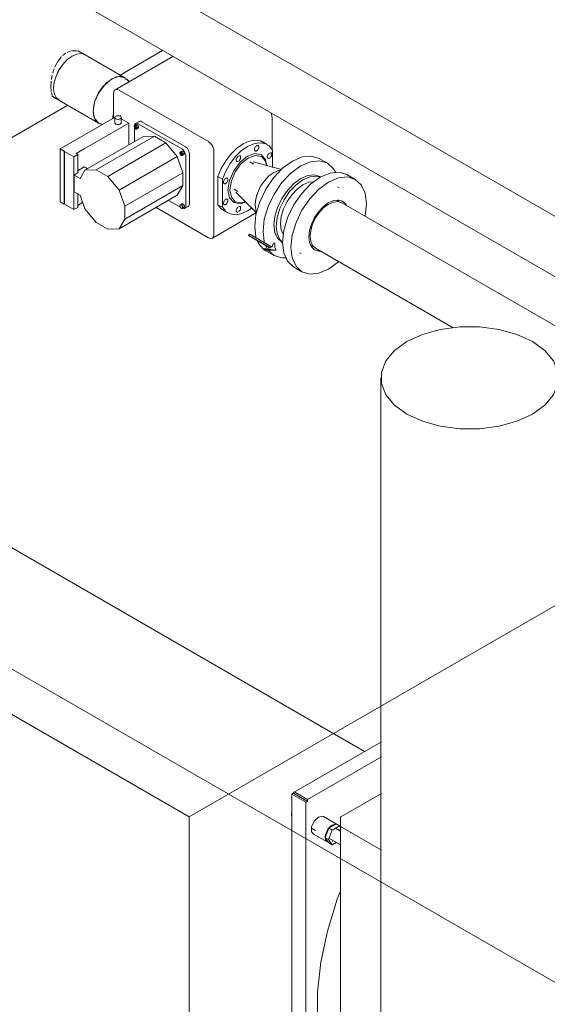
# Model space of a CAD drawing. Header units: metres. Extents: x -54598 to 1827199, y -329446 to -256744.
# Tile 385 of 474: x 225827 to 227163, y -303291 to -300796. Entities that reach past the tile are written whole.
import ezdxf

# ---------------------------------------------------------------- set-up
doc = ezdxf.new("R2010")
doc.units = ezdxf.units.M
for name, color, linetype, lineweight in [('A-WALL', 113, 'Continuous', 20), ('G-ANNO-SYMB', 7, 'Continuous', 9), ('M-EQPM', 7, 'Continuous', 20), ('M-HVAC-DUCT', 70, 'Continuous', 20), ('P-PIPE', 7, 'Continuous', 20)]:
    doc.layers.add(name, color=color, linetype=linetype, lineweight=lineweight)
doc.styles.add('ISO_1.0', font='isocpeur.ttf')

# ---------------------------------------------------------------- blocks, each defined once
blk = doc.blocks.new('PREXTHERM RSW 1250 - PREXTHERM RSW 1250-733596-AKS44')
at = {"layer": 'M-EQPM'}
for p, q in [((-12858.3, -12379.9), (-13079.5, -12507.6)), ((-12858.3, -12418.3), (-13045.2, -12526.2)), ((-13084.8, -12513.2), (-13080.5, -12510.7)), ((-13049.4, -12533.6), (-13084.8, -12513.2)), ((-13084.8, -12513.2), (-13084.8, -13376)), ((-13080.5, -12510.7), (-13080.5, -12509.9)), ((-13080.5, -12510.7), (-13045.2, -12531.1)), ((-13077, -12507.8), (-13045.2, -12526.2)), ((-12961, -12570.4), (-12858.3, -12511.1)), ((-13045.2, -12531.1), (-13049.4, -12533.6)), ((-13049.4, -13355.6), (-13049.4, -12533.6)), ((-13045.2, -12526.2), (-13045.2, -12531.1)), ((-13085.4, -12560.1), (-13085.8, -12563.6)), ((-13085.8, -12563.6), (-13085.8, -12564.8)), ((-12970.2, -12589.9), (-13004.9, -12569.9)), ((-12961.5, -12594.6), (-12961.5, -12571.4)), ((-13034.9, -12599.3), (-13025.1, -12604.9)), ((-13001, -12623.2), (-12991.6, -12599)), ((-12991.6, -12599), (-12972.9, -12588.2)), ((-12991.6, -12599), (-12983.2, -12603.9)), ((-12982.9, -12591.1), (-12990.7, -12597.7)), ((-12982.3, -12592.3), (-12986, -12595.1)), ((-12964.4, -12593.1), (-12983.2, -12603.9)), ((-12975.1, -12588.7), (-12982.9, -12591.1)), ((-12978.5, -12590.7), (-12982.3, -12592.3)), ((-12961.5, -12607), (-12974.7, -12599.3)), ((-12972.9, -12588.2), (-12964.4, -12593.1)), ((-12961.5, -12597.1), (-12964.4, -12593.1)), ((-12961.5, -13393.7), (-12961.5, -12595.9)), ((-12961.4, -12595), (-12858.3, -12654.5)), ((-13030.4, -12614), (-12995.7, -12634)), ((-12999.4, -12625.5), (-13001, -12623.2)), ((-13001, -12623.2), (-12992.5, -12628.1)), ((-12983.2, -12603.9), (-12992.5, -12628.1)), ((-12989.8, -12625.4), (-12961.5, -12641.7)), ((-12964.9, -12602.3), (-12964.9, -12601.6)), ((-12936.1, -12609.3), (-12936.1, -12610.6)), ((-12933, -12612.4), (-12933, -12611.1)), ((-12932.7, -12611.2), (-12932.7, -12612.5)), ((-12927.8, -12614.1), (-12927.8, -12615.4)), ((-12991.6, -12636.6), (-12998.8, -12626.4)), ((-12992.5, -12628.1), (-12983.2, -12641.5)), ((-12991.6, -12636.6), (-12983.2, -12641.5)), ((-12983.2, -12641.5), (-12972.5, -12635.3)), ((-12982.9, -12632.8), (-12982.3, -12632.4))]:
    blk.add_line(p, q, dxfattribs=at)
for points in [[(-13080.5, -12509.9, 0), (-13080.4, -12508.9, 0), (-13080.1, -12508.1, 0), (-13079.5, -12507.6, 0), (-13078.8, -12507.4, 0), (-13077.9, -12507.5, 0), (-13077, -12507.8, 0)], [(-13085.5, -12561.3, 0), (-13085.8, -12564.8, 0), (-13085.5, -12567.8, 0)], [(-13017.6, -12571.1, 0), (-13028.2, -12581.2, 0), (-13034.8, -12595.4, 0), (-13034.8, -12608.3, 0), (-13028.2, -12614.9, 0)], [(-13004.9, -12569.9, 0), (-13007, -12569, 0), (-13017.6, -12571.1, 0)], [(-12961.5, -12571.4, 0), (-12961.5, -12571.2, 0), (-12961.5, -12571, 0), (-12961.4, -12570.9, 0), (-12961.3, -12570.7, 0), (-12961.1, -12570.5, 0), (-12961, -12570.4, 0)], [(-12992.1, -12599.3, 0), (-12993.5, -12601.2, 0), (-13000.1, -12615.4, 0), (-13000.9, -12621.2, 0)], [(-12961.4, -12595, 0), (-12961.5, -12594.9, 0), (-12961.5, -12594.8, 0), (-12961.5, -12594.6, 0)], [(-12961.5, -12595.9, 0), (-12961.5, -12595.7, 0), (-12961.5, -12595.5, 0), (-12961.4, -12595.3, 0), (-12961.3, -12595.2, 0), (-12961.1, -12595, 0)], [(-13000.7, -12625.5, 0), (-13000.1, -12628.3, 0), (-12993.5, -12634.9, 0)], [(-12995.3, -12606.9, 0), (-12998.8, -12615.7, 0), (-12999.1, -12617.4, 0)], [(-12999.1, -12626.8, 0), (-12998.8, -12628.1, 0), (-12995.3, -12633, 0)], [(-12962.2, -13276.1, 0), (-12970, -13264, 0), (-12994.8, -13212.4, 0), (-13011.6, -13152.9, 0), (-13020.1, -13086.5, 0), (-13020.1, -13014.7, 0), (-13011.6, -12938.6, 0), (-12994.8, -12859.7, 0), (-12970, -12779.4, 0), (-12962.2, -12758.4, 0)]]:
    blk.add_polyline3d(points, dxfattribs=at)
blk = doc.blocks.new('TOP S - TOP-S 80_20 DM PN10_400-706277-AKS44')
at = {"layer": 'M-EQPM'}
for p, q in [((-13386.2, -10643.3), (-13532.5, -10727.7)), ((-13296.2, -10859.3), (-13522.5, -10728.7)), ((-13536.6, -10736.9), (-13536.6, -10799.7)), ((-13532.7, -10797.5), (-13671.7, -10877.7)), ((-13538, -10794.4), (-13536.8, -10790.9)), ((-13538, -10800.5), (-13538, -10794.4)), ((-13538, -10794.4), (-13536.6, -10795.2)), ((-13533, -10798.2), (-13533, -10811.3)), ((-13518.6, -10793.1), (-13519.1, -10794.4)), ((-13497.7, -10812.4), (-13517.1, -10801.2)), ((-13517, -10811.3), (-13517, -10798.2)), ((-13135, -10798.9), (-13135, -10879.1)), ((-13610.6, -10877.5), (-13497.7, -10812.4)), ((-13497.7, -10812.4), (-13497.7, -10867.5)), ((-13483.6, -10819.7), (-13483.6, -10859.4)), ((-13479, -10816.2), (-13483.3, -10818.7)), ((-13482.6, -10823.1), (-13482.5, -10820.8)), ((-13478.7, -10820.9), (-13482.6, -10823.1)), ((-13480.8, -10825.3), (-13482.6, -10823.1)), ((-13482.5, -10820.8), (-13478.3, -10818.3)), ((-13482.5, -10820.8), (-13480.7, -10820.7)), ((-13480.8, -10825.3), (-13477.5, -10823.4)), ((-13479, -10825.2), (-13480.8, -10825.3)), ((-13471.5, -10808), (-13480.7, -10813.3)), ((-13480.7, -10820.7), (-13479.5, -10820)), ((-13480.7, -10820.7), (-13479, -10822.9)), ((-13479, -10825.2), (-13474.8, -10822.8)), ((-13479, -10822.9), (-13479, -10825.2)), ((-13478.3, -10827.3), (-13474, -10824.9)), ((-13363.4, -10877.7), (-13473.7, -10814)), ((-13464.5, -10808.7), (-13354.2, -10872.4)), ((-13609, -10931.8), (-13461.9, -10846.9)), ((-13580.2, -10930.5), (-13433.1, -10845.6)), ((-13461.9, -10846.9), (-13433.1, -10845.6)), ((-13433.1, -10845.6), (-13403.9, -10862.5)), ((-13671.7, -10877.7), (-13661.3, -10883.7)), ((-13671.7, -10877.7), (-13671.7, -11011.6)), ((-13631.4, -10889.5), (-13610.6, -10877.5)), ((-13551, -10947.4), (-13403.9, -10862.5)), ((-13403.9, -10862.5), (-13375.2, -10896.9)), ((-13147.2, -10866.6), (-13158.5, -10860.1)), ((-13661.3, -10883.7), (-13660.6, -10883.3)), ((-13661.3, -10883.7), (-13661.3, -11017.6)), ((-13660.6, -10883.3), (-13659.9, -10883.7)), ((-13659.9, -10883.7), (-13660.6, -10884.1)), ((-13660.6, -10884.1), (-13637.2, -10897.6)), ((-13660.6, -10884.1), (-13660.6, -11018)), ((-13637.2, -10897.6), (-13627.3, -10891.9)), ((-13637.2, -10897.6), (-13637.2, -11031.5)), ((-13627.3, -10891.9), (-13631.4, -10889.5)), ((-13627.3, -10891.9), (-13627.3, -10937.8)), ((-13522.2, -10981.9), (-13375.2, -10896.9)), ((-13375.2, -10896.9), (-13360.6, -10938.3)), ((-13363.1, -10883.2), (-13367.3, -10885.6)), ((-13366.6, -10887.8), (-13362.3, -10885.3)), ((-13366.6, -10887.8), (-13364.8, -10887.6)), ((-13366.5, -10890.2), (-13366.6, -10887.8)), ((-13366.5, -10890.2), (-13362.7, -10888)), ((-13364.7, -10892.3), (-13366.5, -10890.2)), ((-13364.8, -10887.6), (-13363.6, -10886.8)), ((-13364.8, -10887.6), (-13363.1, -10889.7)), ((-13364.7, -10892.3), (-13361.5, -10890.5)), ((-13363, -10892.1), (-13364.7, -10892.3)), ((-13363.1, -10889.7), (-13363, -10892.1)), ((-13358.8, -10889.7), (-13363, -10892.1)), ((-13362.3, -10894.3), (-13358.1, -10891.8)), ((-13353.5, -11022.2), (-13353.5, -10894.9)), ((-13344.3, -10889.5), (-13344.3, -11016.9)), ((-13282.1, -11094.5), (-13282.1, -10883.8)), ((-13133.6, -10924.7), (-13133.6, -10880.9)), ((-13610.6, -10923.4), (-13627.3, -10933)), ((-13602.5, -10928), (-13610.6, -10923.4)), ((-13181.5, -10916.1), (-13191, -10910.6)), ((-13625.8, -10937.8), (-13636.5, -10943.9)), ((-13636.5, -10943.9), (-13621.4, -10952.6)), ((-13636.5, -10943.9), (-13636.5, -10986.1)), ((-13627.3, -10937), (-13625.8, -10937.8)), ((-13609, -10931.8), (-13621.4, -10952.6)), ((-13580.2, -10930.5), (-13609, -10931.8)), ((-13551, -10947.4), (-13580.2, -10930.5)), ((-13522.2, -10981.9), (-13551, -10947.4)), ((-13360.6, -10938.3), (-13507.6, -11023.2)), ((-13360.6, -10938.3), (-13360.6, -10970.6)), ((-13272.2, -11019), (-13272.2, -10947.9)), ((-13272.2, -10947.9), (-13260.9, -10954.4)), ((-13507.6, -11055.5), (-13360.6, -10970.6)), ((-13360.6, -10970.6), (-13375.2, -10995.1)), ((-13260.9, -10954.4), (-13260.9, -11025.6)), ((-13621.4, -10994.8), (-13636.5, -10986.1)), ((-13627.3, -10991.4), (-13627.3, -11025.8)), ((-13621.4, -10994.8), (-13609, -11029.9)), ((-13507.6, -11023.2), (-13522.2, -10981.9)), ((-13522.2, -11080), (-13375.2, -10995.1)), ((-13231, -10979.9), (-13221.5, -10985.4)), ((-13661.3, -11017.6), (-13671.7, -11011.6)), ((-13660.6, -11017.2), (-13661.3, -11017.6)), ((-13637.2, -11031.5), (-13660.6, -11018)), ((-13627.3, -11025.8), (-13637.2, -11031.5)), ((-13614.7, -11013.8), (-13627.3, -11021.1)), ((-13507.6, -11055.5), (-13507.6, -11023.2)), ((-13428.8, -11026.1), (-13296.2, -11102.7)), ((-13397.7, -11008.1), (-13366.5, -11026.1)), ((-13363.1, -11017.1), (-13367.3, -11019.5)), ((-13364, -11020.5), (-13364.1, -11019.4)), ((-13362.3, -11028.2), (-13358.1, -11025.7)), ((-13356.4, -11028.6), (-13347.2, -11023.3)), ((-13260.9, -11025.6), (-13272.2, -11019)), ((-13197.2, -11034.9), (-13185.8, -11027.2)), ((-13609, -11029.9), (-13580.2, -11064.4)), ((-13286.2, -11103.6), (-13174.6, -11039.2)), ((-13258.5, -11033.3), (-13247.2, -11039.8)), ((-13580.2, -11064.4), (-13551, -11081.3)), ((-13522.2, -11080), (-13507.6, -11055.5)), ((-13551, -11081.3), (-13522.2, -11080))]:
    blk.add_line(p, q, dxfattribs=at)
for points in [[(-13522.5, -10728.7, 0), (-13526.1, -10727.1, 0), (-13529.6, -10726.8, 0), (-13532.5, -10727.7, 0), (-13534.7, -10729.8, 0), (-13536.1, -10732.9, 0), (-13536.6, -10736.9, 0)], [(-13519.4, -10795, 0), (-13521, -10794.2, 0), (-13523, -10793.8, 0), (-13525, -10793.6, 0), (-13527.1, -10793.8, 0), (-13529, -10794.2, 0), (-13530.7, -10795, 0), (-13532, -10795.9, 0), (-13532.8, -10797, 0), (-13533, -10798.2, 0), (-13532.8, -10799.4, 0), (-13532, -10800.5, 0), (-13530.7, -10801.5, 0)], [(-13530.7, -10801.5, 0), (-13529, -10802.2, 0), (-13527.1, -10802.7, 0), (-13525, -10802.8, 0), (-13523, -10802.7, 0), (-13521, -10802.2, 0), (-13519.4, -10801.5, 0), (-13518.1, -10800.5, 0), (-13517.3, -10799.4, 0), (-13517, -10798.2, 0), (-13517.3, -10797, 0), (-13518.1, -10795.9, 0), (-13519.4, -10795, 0)], [(-13138.4, -10786.3, 0), (-13136.9, -10789.7, 0), (-13135.5, -10794.4, 0), (-13135, -10798.9, 0)], [(-13530.7, -10814.6, 0), (-13532, -10813.6, 0), (-13532.8, -10812.5, 0), (-13533, -10811.3, 0), (-13532.8, -10810.1, 0)], [(-13517.3, -10810.1, 0), (-13517, -10811.3, 0), (-13517.3, -10812.5, 0), (-13518.1, -10813.6, 0), (-13519.4, -10814.6, 0), (-13521, -10815.3, 0), (-13523, -10815.7, 0), (-13525, -10815.9, 0), (-13527.1, -10815.7, 0), (-13529, -10815.3, 0), (-13530.7, -10814.6, 0)], [(-13477.2, -10825, 0), (-13477.3, -10823.9, 0), (-13477.7, -10822.7, 0), (-13478.3, -10821.6, 0), (-13479, -10820.5, 0), (-13479.8, -10819.6, 0), (-13480.8, -10818.9, 0), (-13481.7, -10818.5, 0), (-13482.5, -10818.4, 0), (-13483.3, -10818.7, 0), (-13483.8, -10819.2, 0), (-13484.2, -10820, 0), (-13484.3, -10821, 0)], [(-13484.3, -10821, 0), (-13484.2, -10822.1, 0), (-13483.8, -10823.3, 0), (-13483.3, -10824.4, 0), (-13482.5, -10825.5, 0), (-13481.7, -10826.4, 0), (-13480.8, -10827.1, 0), (-13479.8, -10827.5, 0), (-13479, -10827.6, 0), (-13478.3, -10827.3, 0), (-13477.7, -10826.8, 0), (-13477.3, -10826, 0), (-13477.2, -10825, 0)], [(-13473.7, -10814, 0), (-13476.3, -10812.9, 0), (-13478.6, -10812.7, 0), (-13480.7, -10813.3, 0), (-13482.3, -10814.8, 0), (-13483.3, -10817, 0), (-13483.6, -10819.7, 0)], [(-13480.1, -10818.5, 0), (-13479.9, -10817.5, 0), (-13479.6, -10816.7, 0), (-13479, -10816.2, 0), (-13478.3, -10816, 0), (-13477.4, -10816.1, 0), (-13476.5, -10816.5, 0), (-13475.6, -10817.1, 0), (-13474.8, -10818, 0), (-13474, -10819.1, 0), (-13473.5, -10820.3, 0), (-13473.1, -10821.5, 0), (-13473, -10822.6, 0)], [(-13473, -10822.6, 0), (-13473.1, -10823.6, 0), (-13473.5, -10824.4, 0), (-13474, -10824.9, 0), (-13474.8, -10825.1, 0), (-13475.6, -10825, 0), (-13476.5, -10824.6, 0), (-13477.4, -10824, 0)], [(-13473.1, -10809.5, 0), (-13471.5, -10808, 0), (-13469.4, -10807.4, 0), (-13467.1, -10807.6, 0), (-13464.5, -10808.7, 0)], [(-13353.5, -10894.9, 0), (-13353.8, -10891.7, 0), (-13354.8, -10888.4, 0), (-13356.4, -10885.1, 0), (-13358.4, -10882.1, 0), (-13360.8, -10879.6, 0), (-13363.4, -10877.7, 0)], [(-13354.2, -10872.4, 0), (-13351.6, -10874.3, 0), (-13349.2, -10876.8, 0), (-13347.2, -10879.8, 0), (-13345.6, -10883.1, 0), (-13344.6, -10886.4, 0), (-13344.3, -10889.5, 0)], [(-13282.1, -10883.8, 0), (-13282.5, -10879.3, 0), (-13284, -10874.6, 0), (-13286.2, -10869.9, 0), (-13289.1, -10865.6, 0), (-13292.5, -10862, 0), (-13296.2, -10859.3, 0)], [(-13272.2, -10947.9, 0), (-13263.7, -10927.6, 0), (-13252.5, -10908.2, 0), (-13239.2, -10890.8, 0), (-13224.2, -10876.2, 0), (-13208.5, -10865.1, 0)], [(-13197.2, -10871.6, 0), (-13212.9, -10882.7, 0), (-13227.9, -10897.3, 0), (-13241.2, -10914.8, 0), (-13252.4, -10934.1, 0), (-13260.9, -10954.4, 0)], [(-13208.5, -10865.1, 0), (-13192.8, -10858, 0), (-13177.9, -10855.4, 0), (-13164.5, -10857.4, 0), (-13153.3, -10863.8, 0)], [(-13133.6, -10880.9, 0), (-13142, -10870.3, 0), (-13153.2, -10863.9, 0), (-13166.6, -10862, 0), (-13181.5, -10864.6, 0), (-13197.2, -10871.6, 0)], [(-13174.2, -10882.4, 0), (-13175.7, -10883, 0), (-13177, -10883.1, 0), (-13178.2, -10882.8, 0), (-13179.1, -10881.9, 0), (-13179.7, -10880.7, 0), (-13179.9, -10879.1, 0), (-13179.7, -10877.3, 0), (-13179.1, -10875.4, 0), (-13178.2, -10873.5, 0), (-13177, -10871.8, 0), (-13175.7, -10870.4, 0), (-13174.2, -10869.3, 0)], [(-13174.2, -10869.3, 0), (-13172.7, -10868.7, 0), (-13171.4, -10868.5, 0), (-13170.2, -10868.9, 0), (-13169.3, -10869.7, 0), (-13168.7, -10871, 0), (-13168.6, -10872.6, 0), (-13168.7, -10874.4, 0), (-13169.3, -10876.3, 0), (-13170.2, -10878.1, 0), (-13171.4, -10879.9, 0), (-13172.7, -10881.3, 0), (-13174.2, -10882.4, 0)], [(-13361.3, -10892, 0), (-13361.4, -10890.9, 0), (-13361.7, -10889.7, 0), (-13362.3, -10888.5, 0), (-13363, -10887.4, 0), (-13363.9, -10886.5, 0), (-13364.8, -10885.9, 0), (-13365.7, -10885.5, 0), (-13366.6, -10885.4, 0), (-13367.3, -10885.6, 0), (-13367.9, -10886.1, 0), (-13368.2, -10886.9, 0), (-13368.3, -10887.9, 0)], [(-13368.3, -10887.9, 0), (-13368.2, -10889, 0), (-13367.9, -10890.2, 0), (-13367.3, -10891.4, 0), (-13366.6, -10892.5, 0), (-13365.7, -10893.4, 0), (-13364.8, -10894, 0), (-13363.9, -10894.4, 0), (-13363, -10894.5, 0), (-13362.3, -10894.3, 0), (-13361.7, -10893.8, 0), (-13361.4, -10893, 0), (-13361.3, -10892, 0)], [(-13364.1, -10885.5, 0), (-13364, -10884.5, 0), (-13363.6, -10883.7, 0), (-13363.1, -10883.2, 0), (-13362.3, -10883, 0), (-13361.5, -10883, 0), (-13360.6, -10883.4, 0), (-13359.6, -10884.1, 0), (-13358.8, -10885, 0), (-13358.1, -10886.1, 0), (-13357.5, -10887.2, 0), (-13357.1, -10888.4, 0), (-13357, -10889.5, 0)], [(-13357, -10889.5, 0), (-13357.1, -10890.5, 0), (-13357.5, -10891.3, 0), (-13358.1, -10891.8, 0), (-13358.8, -10892.1, 0), (-13359.6, -10892, 0), (-13360.6, -10891.6, 0), (-13361.5, -10890.9, 0)], [(-13201.3, -11012.5, 0), (-13216.2, -11017, 0), (-13232.2, -11013.9, 0), (-13242.9, -11001.5, 0), (-13246.7, -10981.8, 0), (-13242.9, -10957.8, 0), (-13232.2, -10933, 0), (-13216.2, -10911.4, 0), (-13197.2, -10896.1, 0)], [(-13195.1, -10900.6, 0), (-13213, -10915, 0), (-13228.1, -10935.4, 0), (-13238.2, -10958.7, 0), (-13241.8, -10981.4, 0)], [(-13220.2, -10908.9, 0), (-13221.7, -10909.5, 0), (-13223, -10909.7, 0), (-13224.2, -10909.3, 0), (-13225.1, -10908.5, 0), (-13225.7, -10907.2, 0), (-13225.9, -10905.7, 0), (-13225.7, -10903.9, 0), (-13225.1, -10902, 0), (-13224.2, -10900.1, 0), (-13223, -10898.4, 0), (-13221.7, -10896.9, 0), (-13220.2, -10895.9, 0)], [(-13220.2, -10895.9, 0), (-13218.7, -10895.2, 0), (-13217.4, -10895.1, 0), (-13216.2, -10895.5, 0), (-13215.3, -10896.3, 0), (-13214.7, -10897.5, 0), (-13214.6, -10899.1, 0), (-13214.7, -10900.9, 0), (-13215.3, -10902.8, 0), (-13216.2, -10904.7, 0), (-13217.4, -10906.4, 0), (-13218.7, -10907.9, 0), (-13220.2, -10908.9, 0)], [(-13197.2, -10896.1, 0), (-13178.3, -10889.5, 0), (-13162.2, -10892.6, 0), (-13151.5, -10905, 0), (-13147.9, -10920.1, 0)], [(-13149, -10919.5, 0), (-13152, -10908.9, 0), (-13162.1, -10897.3, 0), (-13177.2, -10894.4, 0), (-13195.1, -10900.6, 0)], [(-13141.7, -10901.1, 0), (-13143.1, -10901.8, 0), (-13144.5, -10901.9, 0), (-13145.7, -10901.5, 0), (-13146.6, -10900.7, 0), (-13147.1, -10899.5, 0), (-13147.3, -10897.9, 0), (-13147.1, -10896.1, 0), (-13146.6, -10894.2, 0), (-13145.7, -10892.3, 0), (-13144.5, -10890.6, 0), (-13143.1, -10889.2, 0), (-13141.7, -10888.1, 0)], [(-13141.7, -10888.1, 0), (-13140.2, -10887.5, 0), (-13138.9, -10887.3, 0), (-13137.7, -10887.7, 0), (-13136.8, -10888.5, 0), (-13136.2, -10889.8, 0), (-13136, -10891.4, 0), (-13136.2, -10893.2, 0), (-13136.8, -10895.1, 0), (-13137.7, -10896.9, 0), (-13138.9, -10898.6, 0), (-13140.2, -10900.1, 0), (-13141.7, -10901.1, 0)], [(-13252.7, -10965.3, 0), (-13254.2, -10965.9, 0), (-13255.6, -10966, 0), (-13256.7, -10965.7, 0), (-13257.6, -10964.8, 0), (-13258.2, -10963.6, 0), (-13258.4, -10962, 0), (-13258.2, -10960.2, 0), (-13257.6, -10958.3, 0), (-13256.7, -10956.4, 0), (-13255.6, -10954.7, 0), (-13254.2, -10953.3, 0), (-13252.7, -10952.2, 0)], [(-13252.7, -10952.2, 0), (-13251.3, -10951.6, 0), (-13249.9, -10951.4, 0), (-13248.7, -10951.8, 0), (-13247.8, -10952.6, 0), (-13247.3, -10953.9, 0), (-13247.1, -10955.5, 0), (-13247.3, -10957.3, 0), (-13247.8, -10959.2, 0), (-13248.7, -10961, 0), (-13249.9, -10962.8, 0), (-13251.3, -10964.2, 0), (-13252.7, -10965.3, 0)], [(-13241.8, -10981.9, 0), (-13238.2, -11000, 0), (-13228.1, -11011.6, 0), (-13213, -11014.6, 0), (-13202.3, -11011.9, 0)], [(-13361.3, -11025.9, 0), (-13361.4, -11024.8, 0), (-13361.7, -11023.6, 0), (-13362.3, -11022.4, 0), (-13363, -11021.3, 0), (-13363.9, -11020.4, 0), (-13364.8, -11019.8, 0), (-13365.7, -11019.4, 0), (-13366.6, -11019.3, 0), (-13367.3, -11019.5, 0), (-13367.9, -11020.1, 0), (-13368.2, -11020.8, 0), (-13368.3, -11021.8, 0)], [(-13368.3, -11021.8, 0), (-13368.2, -11022.9, 0), (-13367.9, -11024.1, 0), (-13367.3, -11025.3, 0), (-13366.6, -11026.4, 0), (-13365.7, -11027.3, 0), (-13364.8, -11027.9, 0), (-13363.9, -11028.3, 0), (-13363, -11028.4, 0), (-13362.3, -11028.2, 0), (-13361.7, -11027.7, 0), (-13361.4, -11026.9, 0), (-13361.3, -11025.9, 0)], [(-13364.1, -11019.4, 0), (-13364, -11018.4, 0), (-13363.6, -11017.6, 0), (-13363.1, -11017.1, 0), (-13362.3, -11016.9, 0), (-13361.5, -11016.9, 0), (-13360.6, -11017.3, 0), (-13359.6, -11018, 0), (-13358.8, -11018.9, 0), (-13358.1, -11020, 0), (-13357.5, -11021.1, 0), (-13357.1, -11022.3, 0), (-13357, -11023.5, 0)], [(-13363.4, -11027.9, 0), (-13360.8, -11029, 0), (-13358.4, -11029.3, 0), (-13356.4, -11028.6, 0), (-13354.8, -11027.2, 0), (-13353.8, -11025, 0), (-13353.5, -11022.2, 0)], [(-13357, -11023.5, 0), (-13357.1, -11024.4, 0), (-13357.5, -11025.2, 0), (-13358.1, -11025.7, 0), (-13358.8, -11026, 0), (-13359.6, -11025.9, 0), (-13360.6, -11025.5, 0), (-13361.5, -11024.8, 0)], [(-13344.3, -11016.9, 0), (-13344.6, -11019.7, 0), (-13345.6, -11021.9, 0), (-13347.2, -11023.3, 0), (-13349.2, -11024, 0)], [(-13252.6, -11036, 0), (-13263.7, -11029.6, 0), (-13272.2, -11019, 0)], [(-13260.9, -11025.6, 0), (-13252.4, -11036.1, 0), (-13241.2, -11042.5, 0), (-13227.8, -11044.5, 0), (-13212.9, -11041.9, 0), (-13197.2, -11034.9, 0)], [(-13252.7, -11018.4, 0), (-13254.2, -11019, 0), (-13255.6, -11019.1, 0), (-13256.7, -11018.8, 0), (-13257.6, -11017.9, 0), (-13258.2, -11016.7, 0), (-13258.4, -11015.1, 0), (-13258.2, -11013.3, 0), (-13257.6, -11011.4, 0), (-13256.7, -11009.5, 0), (-13255.6, -11007.8, 0), (-13254.2, -11006.4, 0), (-13252.7, -11005.3, 0)], [(-13252.7, -11005.3, 0), (-13251.3, -11004.7, 0), (-13249.9, -11004.6, 0), (-13248.7, -11004.9, 0), (-13247.8, -11005.8, 0), (-13247.3, -11007, 0), (-13247.1, -11008.6, 0), (-13247.3, -11010.4, 0), (-13247.8, -11012.3, 0), (-13248.7, -11014.2, 0), (-13249.9, -11015.9, 0), (-13251.3, -11017.3, 0), (-13252.7, -11018.4, 0)], [(-13220.2, -11037.2, 0), (-13221.7, -11037.8, 0), (-13223, -11037.9, 0), (-13224.2, -11037.6, 0), (-13225.1, -11036.7, 0), (-13225.7, -11035.5, 0), (-13225.9, -11033.9, 0), (-13225.7, -11032.1, 0), (-13225.1, -11030.2, 0), (-13224.2, -11028.3, 0), (-13223, -11026.6, 0), (-13221.7, -11025.2, 0), (-13220.2, -11024.1, 0)], [(-13220.2, -11024.1, 0), (-13218.7, -11023.5, 0), (-13217.4, -11023.3, 0), (-13216.2, -11023.7, 0), (-13215.3, -11024.5, 0), (-13214.7, -11025.8, 0), (-13214.6, -11027.4, 0), (-13214.7, -11029.2, 0), (-13215.3, -11031.1, 0), (-13216.2, -11032.9, 0), (-13217.4, -11034.7, 0), (-13218.7, -11036.1, 0), (-13220.2, -11037.2, 0)], [(-13296.2, -11102.7, 0), (-13292.5, -11104.2, 0), (-13289.1, -11104.5, 0), (-13286.2, -11103.6, 0), (-13284, -11101.6, 0), (-13282.5, -11098.4, 0), (-13282.1, -11094.5, 0)]]:
    blk.add_polyline3d(points, dxfattribs=at)
blk = doc.blocks.new('ADSK_СтальСварка_Переход_ГОСТ17378-2001 - Исполнение 2-733603-AKS44')
at = {"layer": 'P-PIPE', "color": 5}
for p, q in [((-13111.2, -10929.6), (-13182.9, -10910.7)), ((-13112.7, -10931.1), (-13114.7, -10931.3)), ((-13226.9, -10986.9), (-13174.7, -11039.5)), ((-13174.9, -11035.7), (-13174.2, -11037.5))]:
    blk.add_line(p, q, dxfattribs=at)
for points in [[(-13146.8, -10949.9, 0), (-13148.7, -10951.8, 0), (-13150.6, -10953.9, 0)], [(-13173.4, -10993.2, 0), (-13174.2, -10995.9, 0), (-13174.9, -10998.6, 0)]]:
    blk.add_polyline3d(points, dxfattribs=at)
blk = doc.blocks.new('Tecofi_CB4450_Клапан обратный межфланцевый - Клапан обратный двухстворчатый межфланцевый_CB 4450-733621-AKS44')
at = {"layer": 'P-PIPE', "color": 5}
for p, q in [((-13012.3, -10949.1), (-13014.5, -10947.9)), ((-12965, -10976.5), (-12968.4, -10974.5)), ((-13010.9, -11034.1), (-13009.1, -11028.3)), ((-13009.1, -11028.3), (-13010.9, -11034.1)), ((-12970.9, -11007.2), (-12969.4, -11011.3)), ((-12969.4, -11011.3), (-12970.9, -11007.2)), ((-13038.1, -11078.6), (-13034, -11074.2)), ((-13034, -11074.2), (-13038.1, -11078.6)), ((-13191.5, -11093.8), (-13195, -11095.9)), ((-13195, -11095.9), (-13138.5, -11128.5)), ((-13195, -11095.9), (-13195, -11097.5)), ((-13140.8, -11128.8), (-13195, -11097.5)), ((-13134.9, -11126.4), (-13191.5, -11093.8)), ((-13138.5, -11128.5), (-13156.4, -11130.8)), ((-13133.6, -11121.3), (-13134.9, -11126.4)), ((-13130.9, -11116.1), (-13133.6, -11121.3)), ((-13128.2, -11117.7), (-13130.9, -11116.1)), ((-13127.8, -11126.9), (-13128.2, -11117.7)), ((-13125.3, -11133), (-13127.8, -11126.9)), ((-13110.5, -11114.2), (-13108.3, -11115.4)), ((-13033.1, -11121.5), (-13037.3, -11122.2)), ((-13037.3, -11122.2), (-13033.1, -11121.5)), ((-13156.4, -11130.8), (-13153.7, -11132.4)), ((-13156.4, -11130.8), (-13156.4, -11132.4)), ((-13156.4, -11132.4), (-13154.1, -11132.1)), ((-13153.7, -11134), (-13156.4, -11132.4)), ((-13153.7, -11132.4), (-13138.1, -11132.5)), ((-13153.7, -11132.4), (-13153.7, -11134)), ((-13138.1, -11134.1), (-13153.7, -11134)), ((-13138.1, -11132.5), (-13126.9, -11133.9)), ((-13138.1, -11132.5), (-13138.1, -11134.1)), ((-13126.9, -11135.5), (-13138.1, -11134.1)), ((-13126.9, -11133.9), (-13125.3, -11133)), ((-13126.9, -11133.9), (-13126.9, -11135.5)), ((-13125.3, -11134.6), (-13126.9, -11135.5)), ((-13125.9, -11133.3), (-13125.3, -11134.6)), ((-13125.3, -11133), (-13125.3, -11134.6)), ((-13064.4, -11140.7), (-13061, -11142.7))]:
    blk.add_line(p, q, dxfattribs=at)
for points in [[(-13130.3, -11070.2, 0), (-13128, -11048.6, 0), (-13121.3, -11025.8, 0), (-13110.5, -11003.3, 0), (-13096.4, -10982.7, 0), (-13080, -10965.5, 0), (-13062.5, -10952.6, 0), (-13044.9, -10945.2, 0), (-13028.5, -10943.6, 0), (-13014.5, -10947.9, 0)], [(-13013.1, -10949.1, 0), (-13022.9, -10946.8, 0), (-13039.2, -10948.4, 0), (-13056.8, -10955.9, 0), (-13074.4, -10968.7, 0), (-13090.8, -10986, 0), (-13104.8, -11006.6, 0), (-13115.6, -11029, 0), (-13122.4, -11051.9, 0), (-13124.7, -11073.5, 0)], [(-13113.7, -11067.2, 0), (-13111.8, -11049, 0), (-13106.1, -11029.9, 0), (-13097.1, -11011.1, 0), (-13085.3, -10993.8, 0), (-13071.5, -10979.3, 0), (-13056.8, -10968.6, 0), (-13042.1, -10962.3, 0), (-13028.9, -10960.9, 0)], [(-13030.4, -11058.7, 0), (-13026.2, -11052, 0), (-13022.5, -11044.9, 0)], [(-13110.5, -11114.2, 0), (-13121.3, -11104.2, 0), (-13128, -11089.2, 0), (-13130.3, -11070.2, 0)], [(-13124.7, -11073.5, 0), (-13122.4, -11092.4, 0), (-13115.6, -11107.4, 0), (-13108.8, -11114.7, 0)], [(-13106.4, -11095.2, 0), (-13111.8, -11083.1, 0), (-13113.7, -11067.2, 0)]]:
    blk.add_polyline3d(points, dxfattribs=at)
blk = doc.blocks.new('VM_Фланец_ГОСТ 332591 - VM_Фланец_ГОСТ 33259-2015-733625-AKS44')
at = {"layer": 'P-PIPE'}
for p, q in [((-12924.3, -10954.9), (-12945.5, -10942.7)), ((-12966.3, -11011.3), (-12968.5, -11007.1)), ((-13036.2, -11124.4), (-13031.4, -11124.2)), ((-13080.5, -11176.5), (-13059.3, -11188.8))]:
    blk.add_line(p, q, dxfattribs=at)
for points in [[(-13108.4, -11114.7, 0), (-13105.2, -11084.3, 0), (-13095.6, -11052.2, 0), (-13080.5, -11020.6, 0), (-13060.7, -10991.7, 0), (-13037.7, -10967.4, 0), (-13013, -10949.4, 0), (-12988.3, -10938.9, 0), (-12965.2, -10936.6, 0), (-12945.5, -10942.7, 0)], [(-12896.3, -11016.7, 0), (-12899.6, -10990.1, 0), (-12909.1, -10969, 0), (-12924.3, -10954.9, 0), (-12944, -10948.8, 0), (-12967.1, -10951.1, 0), (-12991.8, -10961.6, 0), (-13016.5, -10979.6, 0), (-13039.5, -11004, 0), (-13059.3, -11032.9, 0), (-13074.4, -11064.5, 0), (-13084, -11096.6, 0), (-13087.2, -11127, 0)], [(-13042, -11100.8, 0), (-13040.3, -11084.8, 0), (-13035.2, -11068, 0), (-13027.3, -11051.4, 0), (-13016.9, -11036.1, 0), (-13004.8, -11023.4, 0), (-12991.8, -11013.9, 0), (-12978.8, -11008.4, 0), (-12966.7, -11007.2, 0), (-12956.3, -11010.4, 0), (-12948.3, -11017.8, 0), (-12946.5, -11020.7, 0)], [(-12899.8, -11048.3, 0), (-12899.6, -11047.1, 0), (-12896.3, -11016.7, 0)], [(-13013.5, -11136.7, 0), (-13016.9, -11136.6, 0), (-13027.3, -11133.3, 0), (-13035.2, -11125.9, 0), (-13040.3, -11114.9, 0), (-13042, -11100.8, 0)], [(-13080.5, -11176.5, 0), (-13095.6, -11162.5, 0), (-13105.2, -11141.4, 0), (-13108.4, -11114.7, 0)], [(-13087.2, -11127, 0), (-13084, -11153.6, 0), (-13074.4, -11174.7, 0), (-13059.3, -11188.8, 0), (-13039.5, -11194.9, 0), (-13016.5, -11192.6, 0), (-12991.8, -11182.1, 0), (-12967.1, -11164.1, 0)]]:
    blk.add_polyline3d(points, dxfattribs=at)
blk = doc.blocks.new('VM_Фланец_ГОСТ 332591 - VM_Фланец_ГОСТ 33259-2015-V401-AKS44')
at = {"layer": 'P-PIPE'}
for p, q in [((-12995, -10914.1), (-13016.2, -10901.9)), ((-13150.5, -11124.4), (-13147.5, -11130.1)), ((-13151.2, -11135.7), (-13153.2, -11134.4)), ((-13151.2, -11135.7), (-13130, -11147.9))]:
    blk.add_line(p, q, dxfattribs=at)
for points in [[(-13179.1, -11073.9, 0), (-13175.9, -11043.5, 0), (-13166.4, -11011.4, 0), (-13151.2, -10979.8, 0), (-13131.4, -10950.9, 0), (-13108.4, -10926.6, 0), (-13083.7, -10908.6, 0), (-13059, -10898, 0), (-13036, -10895.8, 0), (-13016.2, -10901.9, 0)], [(-12974.8, -10936.8, 0), (-12979.8, -10928.2, 0), (-12995, -10914.1, 0), (-13014.7, -10908, 0), (-13037.8, -10910.3, 0), (-13062.5, -10920.8, 0), (-13087.2, -10938.8, 0), (-13110.2, -10963.1, 0), (-13130, -10992.1, 0), (-13145.1, -11023.6, 0), (-13154.7, -11055.7, 0), (-13157.9, -11086.1, 0)], [(-13025.9, -11049.6, 0), (-13027, -11051.5, 0), (-13028.1, -11053.4, 0)], [(-13174.9, -11103.9, 0), (-13175.9, -11100.5, 0), (-13179.1, -11073.9, 0)], [(-13157.9, -11086.1, 0), (-13154.7, -11112.8, 0), (-13153.7, -11116.2, 0)], [(-13154, -11133.9, 0), (-13166.4, -11121.6, 0), (-13171.7, -11112.2, 0)], [(-13145, -11134.1, 0), (-13130, -11147.9, 0), (-13110.2, -11154, 0), (-13100.2, -11154.1, 0)]]:
    blk.add_polyline3d(points, dxfattribs=at)
blk = doc.blocks.new('ADSK_СтальСварка_Врезка - Врезка стальная-735544-AKS44')
at = {"layer": 'P-PIPE', "color": 5}
for p, q in [((-13615.1, -10635.2), (-13626.1, -10628.9)), ((-13608, -10639.3), (-13615.1, -10635.2)), ((-13692.6, -10744), (-13681.6, -10750.4)), ((-13681.6, -10750.4), (-13674.5, -10754.4))]:
    blk.add_line(p, q, dxfattribs=at)
for points in [[(-13608, -10639.3, 0), (-13617.8, -10636.3, 0), (-13629.1, -10637.4, 0), (-13641.3, -10642.6, 0), (-13653.5, -10651.4, 0), (-13664.8, -10663.4, 0), (-13674.5, -10677.7, 0), (-13682, -10693.2, 0), (-13686.7, -10709, 0), (-13688.3, -10724, 0)], [(-13688.3, -10724, 0), (-13686.7, -10737.1, 0), (-13682, -10747.5, 0), (-13674.5, -10754.4, 0)]]:
    blk.add_polyline3d(points, dxfattribs=at)
blk = doc.blocks.new('ADSK_СтальСварка_Переход_ГОСТ17378-2001 - Исполнение 2-V402-AKS44')
at = {"layer": 'P-PIPE', "color": 5}
for p, q in [((-13496.6, -10707.2), (-13502.8, -10700.9)), ((-13568.5, -10814.7), (-13564.4, -10815.8))]:
    blk.add_line(p, q, dxfattribs=at)
for points in [[(-13587.9, -10782, 0), (-13584.3, -10759.1, 0), (-13574.1, -10735.6, 0), (-13558.9, -10715.1, 0), (-13540.9, -10700.5, 0), (-13522.9, -10694.3, 0), (-13507.6, -10697.2, 0), (-13499.7, -10704.8, 0)], [(-13563.6, -10815.5, 0), (-13574.1, -10812.4, 0), (-13584.3, -10800.7, 0), (-13587.9, -10782, 0)]]:
    blk.add_polyline3d(points, dxfattribs=at)
blk = doc.blocks.new('fadffsaf')
at = {"layer": 'A-WALL'}
blk.add_line((459953.6, 84979.4), (461748.9, 83942.9), dxfattribs=at)
at = {"layer": 'G-ANNO-SYMB'}
for p, q in [((452953.6, 88598.6), (461304.3, 83777.4)), ((461304.3, 83777.4), (466386.6, 86711.7)), ((458035.9, 85779.8), (466386.6, 80958.5)), ((461304.3, 83777.4), (461304.3, 78024.3))]:
    blk.add_line(p, q, dxfattribs=at)
at = {"layer": 'M-HVAC-DUCT', "color": 5}
blk.add_line((461790, 84889.9), (461790, 81593.3), dxfattribs=at)
for points in [[(462174.1, 84981.8, 0), (462134.7, 84999.9, 0), (462089.3, 85012.5, 0), (462040.1, 85019, 0), (461989.8, 85019, 0), (461940.6, 85012.5, 0), (461895.2, 84999.9, 0), (461855.9, 84981.8, 0)], [(461855.9, 84981.8, 0), (461824.4, 84959, 0), (461802.6, 84932.8, 0), (461791.4, 84904.5, 0), (461791.4, 84875.4, 0), (461802.6, 84847, 0), (461824.4, 84820.8, 0), (461855.9, 84798.1, 0)], [(462174.1, 84798.1, 0), (462205.5, 84820.8, 0), (462227.3, 84847, 0), (462238.5, 84875.4, 0), (462238.5, 84904.5, 0), (462227.3, 84932.8, 0), (462205.5, 84959, 0), (462174.1, 84981.8, 0)], [(461855.9, 84798.1, 0), (461895.2, 84779.9, 0), (461940.6, 84767.3, 0), (461989.8, 84760.8, 0), (462040.1, 84760.8, 0), (462089.3, 84767.3, 0), (462134.7, 84779.9, 0), (462174.1, 84798.1, 0)]]:
    blk.add_polyline3d(points, dxfattribs=at)
at = {"layer": 'P-PIPE', "color": 1}
for p, q in [((463032.1, 84836.7), (461089.4, 85958.3)), ((461022.9, 85843.1), (462965.6, 84721.5))]:
    blk.add_line(p, q, dxfattribs=at)
at = {"layer": 'P-PIPE', "color": 5}
for p, q in [((461030.8, 85714.5), (461023.6, 85718.7)), ((461130.2, 85657.2), (461237.6, 85719.2)), ((461142, 85650.3), (461041.6, 85708.3)), ((460957.1, 85603.5), (460964.3, 85599.4)), ((460975.1, 85593.1), (461075.5, 85535.1)), ((459152.1, 84515.1), (460997.2, 85580.4)), ((462395.7, 84926.5), (461691.1, 85333.3)), ((461624.6, 85218.1), (461973.3, 85016.8))]:
    blk.add_line(p, q, dxfattribs=at)
for points in [[(460984.3, 85706.4, 0), (460988.9, 85710.2, 0), (460991.8, 85712.2, 0)], [(460995.8, 85714.5, 0), (460998.8, 85715.9, 0), (461003.9, 85717.7, 0)], [(461006.8, 85718.4, 0), (461009.1, 85718.8, 0), (461019.2, 85718.6, 0)], [(461019.3, 85718.6, 0), (461028.7, 85715.7, 0), (461030.5, 85714.7, 0)], [(460961.3, 85623.6, 0), (460962.9, 85638.5, 0), (460967.6, 85654.4, 0), (460975.1, 85669.9, 0), (460984.9, 85684.2, 0), (460996.2, 85696.1, 0), (461008.4, 85705, 0)], [(460964.8, 85677.2, 0), (460965.7, 85679.3, 0), (460972.1, 85691.4, 0)], [(460972.2, 85691.5, 0), (460979.9, 85701.9, 0), (460981.2, 85703.3, 0)], [(461008.4, 85705, 0), (461020.5, 85710.2, 0), (461031.9, 85711.3, 0), (461041.6, 85708.3, 0)], [(460959.5, 85662.2, 0), (460960.7, 85666.3, 0), (460963, 85672.9, 0)], [(460954.3, 85627.6, 0), (460955, 85639.8, 0), (460955.2, 85641.6, 0)], [(460955.9, 85646.2, 0), (460957.1, 85652.9, 0), (460958.1, 85656.9, 0)], [(461108.8, 85647, 0), (461096.6, 85638.2, 0), (461092.7, 85634.5, 0)], [(461124.9, 85653, 0), (461121, 85652.2, 0), (461108.8, 85647, 0)], [(461150.4, 85642.1, 0), (461149.5, 85643.4, 0), (461142, 85650.3, 0), (461132.3, 85653.3, 0), (461128.6, 85653.4, 0)], [(460954.3, 85627.6, 0), (460955, 85617.1, 0), (460955.2, 85615.8, 0)], [(460955.9, 85612.6, 0), (460957.1, 85608.6, 0), (460958.1, 85606.5, 0)], [(460975.1, 85593.1, 0), (460967.6, 85600.1, 0), (460962.9, 85610.4, 0), (460961.3, 85623.6, 0)], [(461088.9, 85630.5, 0), (461085.3, 85626.2, 0), (461075.5, 85611.9, 0), (461068.1, 85596.4, 0), (461066.2, 85591.1, 0)], [(460959.1, 85604.6, 0), (460960.7, 85602.4, 0), (460964.3, 85599.4, 0)], [(461064.6, 85585.8, 0), (461063.4, 85580.6, 0), (461061.8, 85565.6, 0)], [(461061.8, 85565.6, 0), (461063.4, 85552.5, 0), (461064.6, 85548.6, 0)], [(461066.2, 85545.2, 0), (461068.1, 85542.1, 0), (461075.5, 85535.1, 0), (461085.3, 85532.1, 0)], [(461518.9, 85410.2, 0), (461531.1, 85415.4, 0), (461536.7, 85416.5, 0)], [(461471.9, 85328.8, 0), (461473.5, 85343.8, 0), (461478.2, 85359.6, 0), (461485.7, 85375.1, 0), (461495.4, 85389.4, 0), (461506.7, 85401.4, 0), (461518.9, 85410.2, 0)], [(461475.4, 85310.3, 0), (461473.5, 85315.7, 0), (461471.9, 85328.8, 0)], [(461610.9, 85248.6, 0), (461612.5, 85263.5, 0), (461617.2, 85279.3, 0), (461624.6, 85294.9, 0), (461634.4, 85309.2, 0), (461645.7, 85321.1, 0), (461657.9, 85330, 0)], [(461657.9, 85330, 0), (461670.1, 85335.2, 0), (461681.4, 85336.3, 0), (461691.1, 85333.3, 0)], [(461624.6, 85218.1, 0), (461617.2, 85225, 0), (461612.5, 85235.4, 0), (461610.9, 85248.6, 0)]]:
    blk.add_polyline3d(points, dxfattribs=at)
at = {"layer": 'M-EQPM'}
for name in ['TOP S - TOP-S 80_20 DM PN10_400-706277-AKS44', 'PREXTHERM RSW 1250 - PREXTHERM RSW 1250-733596-AKS44']:
    blk.add_blockref(name, (474649.7, 96347.6), dxfattribs=at)
at = {"layer": 'P-PIPE', "color": 5}
for name in ['ADSK_СтальСварка_Врезка - Врезка стальная-735544-AKS44', 'ADSK_СтальСварка_Переход_ГОСТ17378-2001 - Исполнение 2-V402-AKS44', 'ADSK_СтальСварка_Переход_ГОСТ17378-2001 - Исполнение 2-733603-AKS44', 'Tecofi_CB4450_Клапан обратный межфланцевый - Клапан обратный двухстворчатый межфланцевый_CB 4450-733621-AKS44']:
    blk.add_blockref(name, (474649.7, 96347.6), dxfattribs=at)
at = {"layer": 'P-PIPE'}
for name in ['VM_Фланец_ГОСТ 332591 - VM_Фланец_ГОСТ 33259-2015-V401-AKS44', 'VM_Фланец_ГОСТ 332591 - VM_Фланец_ГОСТ 33259-2015-733625-AKS44']:
    blk.add_blockref(name, (474649.7, 96347.6), dxfattribs=at)

msp = doc.modelspace()

# ---------------------------------------------------------------- block references
at = {"color": 5, "lineweight": 30}
msp.add_blockref('fadffsaf', (-235048.8, -386593), dxfattribs=at)

# ---------------------------------------------------------------- texts
at = {"insert": (-31447.3, -294346.1), "char_height": 296.352, "width": 15926.819, "attachment_point": 1, "style": 'ISO_1.0'}
msp.add_mtext('\\pi6266.79412;ОБЩИЕ УКАЗАНИЯ.\\P\\pi7963.40932;\\P\\pi0; Данный   рабочий  проект выполнен согласно   задания   на  проектирование.\\PКотельная блочная  {\\C7;1100Гн} предназначена для снабжения теплом .\\P Расчетная температура наружного воздуха tнар.= -14°С.\\P Котельная блочная транспортабельная автоматизированная  {\\C7;1100Гн} производительностью 1.200 МВт смонтирована на прочной раме и поставляется в 100% заводской готовности.\\P Теплоснабжение осуществляется по открытой схеме по температурному графику 90-70°С (2-х трубная система).\\P Котельная комплектуется 2 водогрейными  автоматизированными  котлами  {\\fISOCPEUR|b0|i0|c238|p34;1} котел {\\C0;КВа-0,58\\C7;Гн}.  Котел  оборудован газовыми  горелками.\\PРасход газа на {\\fISOCPEUR|b0|i0|c238|p34;1} котел  {\\C0;КВа-0,46\\C7;Гн}.        -56.8 м3/ч.\\P Внутри блочной котельной располагаются водоподготовительная система, сетевые циркуляционные насосы,  а также электрооборудование, КИП и А (щиты управления, входные распределительные устройства, пульты управления и другое вспомогательное оборудование.\\P Дымовые трубы  поставляются  заводом-изготовителем.\\P Котельная  II  степени  огнестойкости.', dxfattribs=at)

doc.saveas('drawing.dxf')
